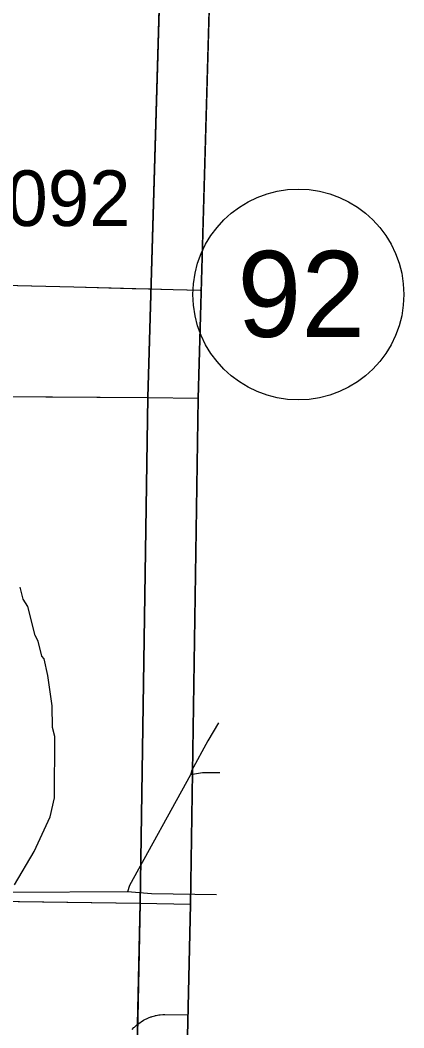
# Model space of a CAD drawing. Extents: x -132.8 to -73.3, y -60 to -26.
# Drawn here: x -86.474 to -85.715, y -53.418 to -51.425 of the extents above; entities that cross this region are included whole.
import ezdxf

# ---------------------------------------------------------------- set-up
doc = ezdxf.new("R2010")
doc.units = 0
for name, color, linetype in [('tdCoClipBndry', 7, 'Continuous'), ('tdCoCoBndry', 7, 'Continuous'), ('tdCoCoBndryPart', 7, 'Continuous'), ('tdCoHydroRiver', 7, 'Continuous'), ('tdCoPriCL', 7, 'Continuous'), ('tdCoPrimary', 7, 'Continuous'), ('tdCoPriNonDiv', 7, 'Continuous'), ('tdCoPriNonDivCL', 7, 'Continuous'), ('tdCoSecRteBand', 7, 'Continuous'), ('tdCoSectLine', 7, 'Continuous'), ('tdCoSectLinePart', 7, 'Continuous'), ('tdCoShieldStRte', 7, 'Continuous'), ('tdCoStrucPriMaintName', 7, 'Continuous'), ('tdCoTwpBndryShd', 7, 'Continuous')]:
    doc.layers.add(name, color=color, linetype=linetype)

msp = doc.modelspace()

# ---------------------------------------------------------------- linework, layer by layer
at = {"layer": 'tdCoClipBndry'}
msp.add_lwpolyline([(-85.7246, -34.3042), (-85.8518, -39.3105), (-85.8801, -41.2792), (-85.9018, -42.2789), (-85.908, -42.3117), (-85.95, -44.2727), (-85.9707, -45.2692), (-85.9836, -46.2708), (-86.0555, -49.2712), (-86.0681, -50.2676), (-86.1218, -52.1738), (-86.137, -53.174), (-86.1825, -55.1705), (-86.2204, -57.1749), (-86.2306, -57.2171), (-86.2512, -57.2452), (-86.2883, -57.2677), (-86.3227, -57.273), (-92.2767, -57.1319), (-95.2818, -57.0432), (-101.2395, -56.885), (-104.2146, -56.8258), (-105.2169, -56.7974), (-108.2085, -56.7373)], dxfattribs=at)
at = {"layer": 'tdCoCoBndry'}
for p, q in [((-86.2214, -52.1716), (-86.1952, -51.2693)), ((-86.1952, -51.2693), (-86.2214, -52.1716)), ((-86.2366, -53.1717), (-86.2214, -52.1716)), ((-86.2214, -52.1716), (-86.2366, -53.1717)), ((-86.2573, -54.1712), (-86.2366, -53.1717)), ((-86.2366, -53.1717), (-86.2573, -54.1712))]:
    msp.add_line(p, q, dxfattribs=at)
for points in [[(-86.3204, -57.173), (-86.3005, -56.1718), (-86.2824, -55.1684), (-86.2577, -54.1712), (-86.237, -53.1717), (-86.2218, -52.1716), (-86.1955, -51.2693), (-86.168, -50.2648), (-86.1554, -49.2694), (-86.1315, -48.2684), (-86.1105, -47.2669), (-86.0835, -46.2684), (-86.0706, -45.2675), (-86.05, -44.2706), (-86.0283, -43.2719), (-86.0073, -42.2767), (-86.0017, -42.2768), (-85.98, -41.2771), (-85.9639, -40.2849), (-85.9517, -39.3085), (-85.9274, -38.3066)], [(-86.0831, -46.2684), (-86.1101, -47.2669), (-86.1312, -48.2684), (-86.155, -49.2694), (-86.1676, -50.2648), (-86.1952, -51.2693), (-86.2214, -52.1716), (-86.2366, -53.1717), (-86.2573, -54.1712), (-86.282, -55.1684), (-86.3001, -56.1718), (-86.32, -57.173), (-87.3378, -57.146), (-88.3301, -57.1272), (-89.3185, -57.1023), (-90.3226, -57.0783), (-91.3222, -57.0535)], [(-86.0831, -46.2684), (-86.1101, -47.2669), (-86.1312, -48.2684), (-86.155, -49.2694), (-86.1676, -50.2648), (-86.1952, -51.2693), (-86.2214, -52.1716), (-86.2366, -53.1717), (-86.2573, -54.1712), (-86.282, -55.1684), (-86.3001, -56.1718), (-86.32, -57.173), (-86.2205, -57.1753), (-86.2204, -57.1749), (-86.1825, -55.1705), (-86.137, -53.174), (-86.1218, -52.1738), (-86.0681, -50.2676), (-86.0555, -49.2712), (-85.9836, -46.2708)]]:
    msp.add_lwpolyline(points, dxfattribs=at)
at = {"layer": 'tdCoCoBndryPart'}
msp.add_lwpolyline([(-86.2419, -53.4115), (-86.237, -53.1717), (-86.2218, -52.1716), (-86.1955, -51.2693), (-86.1825, -50.7933)], dxfattribs=at)
at = {"layer": 'tdCoHydroRiver'}
for points in [[(-86.4853, -53.135), (-86.4462, -53.0695), (-86.4149, -53.0007), (-86.4063, -52.963), (-86.4055, -52.8416), (-86.4099, -52.8241), (-86.4107, -52.7815), (-86.419, -52.7214), (-86.4263, -52.6881), (-86.4309, -52.6833), (-86.4382, -52.6532), (-86.4443, -52.642), (-86.459, -52.585), (-86.4682, -52.5706), (-86.4741, -52.5468)], [(-86.0817, -52.815), (-86.1027, -52.8506), (-86.1354, -52.9099), (-86.1371, -52.9177)], [(-86.1371, -52.9177), (-86.2581, -53.1363), (-86.2615, -53.1488)], [(-86.0795, -52.9137), (-86.1134, -52.9135), (-86.1371, -52.9177)], [(-86.2615, -53.1488), (-86.4904, -53.1507)], [(-86.2142, -53.1529), (-86.2615, -53.1488)], [(-86.0857, -53.1552), (-86.2142, -53.1529)]]:
    msp.add_lwpolyline(points, dxfattribs=at)
at = {"layer": 'tdCoPriCL'}
msp.add_lwpolyline([(-86.4792, -51.9503), (-86.368, -51.9527), (-86.2523, -51.9559), (-86.218, -51.9569), (-86.1717, -51.9582), (-86.1158, -51.9594)], dxfattribs=at)
at = {"layer": 'tdCoPrimary'}
msp.add_line((-86.2176, -51.9569), (-86.2172, -51.9569), dxfattribs=at)
msp.add_line((-86.2176, -51.9569), (-86.2172, -51.9569), dxfattribs=at)
for points in [[(-86.5353, -51.9483), (-86.4788, -51.9503), (-86.3676, -51.9527), (-86.252, -51.9559), (-86.2176, -51.9569)], [(-86.5353, -51.9483), (-86.4788, -51.9503), (-86.3676, -51.9527), (-86.252, -51.9559), (-86.2176, -51.9569)], [(-86.4788, -51.9503), (-86.3676, -51.9527), (-86.252, -51.9559), (-86.2176, -51.9569), (-86.2172, -51.9569), (-86.1713, -51.9582), (-86.1158, -51.9594)], [(-86.2172, -51.9569), (-86.1713, -51.9582), (-86.1158, -51.9594)], [(-86.2172, -51.9569), (-86.1713, -51.9582), (-86.1158, -51.9594)]]:
    msp.add_lwpolyline(points, dxfattribs=at)
at = {"layer": 'tdCoPriNonDiv'}
msp.add_lwpolyline([(-88.3369, -52.1372), (-87.9517, -52.1352), (-87.6464, -52.131), (-87.4324, -52.132), (-87.3944, -52.1301), (-87.3007, -52.119), (-87.2509, -52.1076), (-87.2205, -52.099), (-87.1608, -52.0773), (-87.007, -52.0132), (-86.9441, -51.988), (-86.9086, -51.9738), (-86.862, -51.9601), (-86.8166, -51.9507), (-86.7718, -51.9457), (-86.7617, -51.9451), (-86.7517, -51.9448), (-86.6141, -51.9461), (-86.4792, -51.9503), (-86.368, -51.9527), (-86.1717, -51.9582), (-86.1181, -51.9594)], dxfattribs=at)
at = {"layer": 'tdCoPriNonDivCL'}
for points in [[(-86.4792, -51.9503), (-86.368, -51.9527), (-86.2523, -51.9559), (-86.218, -51.9569)], [(-86.4792, -51.9503), (-86.368, -51.9527), (-86.2523, -51.9559), (-86.218, -51.9569)], [(-86.218, -51.9569), (-86.2176, -51.9569), (-86.1717, -51.9582), (-86.1158, -51.9594)], [(-86.218, -51.9569), (-86.2176, -51.9569), (-86.1717, -51.9582), (-86.1158, -51.9594)]]:
    msp.add_lwpolyline(points, dxfattribs=at)
at = {"layer": 'tdCoSecRteBand'}
msp.add_lwpolyline([(-86.2526, -53.4216), (-86.2489, -53.4177), (-86.248, -53.4167), (-86.247, -53.4158), (-86.243, -53.4123), (-86.242, -53.4114), (-86.241, -53.4106), (-86.2367, -53.4074), (-86.2356, -53.4066), (-86.2345, -53.4059), (-86.2299, -53.4031), (-86.2288, -53.4024), (-86.2276, -53.4018), (-86.2228, -53.3995), (-86.2216, -53.3989), (-86.2203, -53.3984), (-86.2154, -53.3965), (-86.2141, -53.396), (-86.2128, -53.3956), (-86.2077, -53.3941), (-86.2064, -53.3938), (-86.2051, -53.3935), (-86.1999, -53.3925), (-86.1986, -53.3922), (-86.1972, -53.3921), (-86.1919, -53.3916), (-86.1901, -53.3914), (-86.1882, -53.3914), (-86.142, -53.3925)], dxfattribs=at)
at = {"layer": 'tdCoSectLine'}
for points in [[(-86.2218, -52.1716), (-86.1955, -51.2693)], [(-87.2294, -52.1647), (-86.2218, -52.1716)], [(-86.237, -53.1717), (-86.2218, -52.1716)], [(-86.2218, -52.1716), (-86.1218, -52.1731)], [(-87.2513, -53.1577), (-86.237, -53.1717)], [(-86.2577, -54.1712), (-86.237, -53.1717)], [(-86.237, -53.1717), (-86.137, -53.1735)]]:
    msp.add_lwpolyline(points, dxfattribs=at)
at = {"layer": 'tdCoSectLinePart'}
for points in [[(-86.2218, -52.1716), (-86.1955, -51.2693)], [(-86.6938, -52.1684), (-86.2218, -52.1716)], [(-86.237, -53.1717), (-86.2218, -52.1716)], [(-86.2218, -52.1716), (-86.1218, -52.1731)], [(-86.7139, -53.1651), (-86.237, -53.1717)], [(-86.2419, -53.4115), (-86.237, -53.1717)], [(-86.237, -53.1717), (-86.137, -53.1735)]]:
    msp.add_lwpolyline(points, dxfattribs=at)
at = {"layer": 'tdCoShieldStRte'}
msp.add_circle((-85.9239, -51.9678), 0.2085, dxfattribs=at)
at = {"layer": 'tdCoTwpBndryShd'}
msp.add_lwpolyline([(-85.9274, -38.3066), (-85.9517, -39.3085), (-85.9639, -40.2849), (-85.98, -41.2771), (-86.0017, -42.2768), (-86.0073, -42.2767), (-86.0283, -43.2719), (-86.05, -44.2706), (-86.0706, -45.2675), (-86.0835, -46.2684), (-86.1105, -47.2669), (-86.1315, -48.2684), (-86.1554, -49.2694), (-86.168, -50.2648), (-86.1955, -51.2693), (-86.2218, -52.1716), (-86.237, -53.1717), (-86.2577, -54.1712), (-86.2824, -55.1684), (-86.3005, -56.1718), (-86.3204, -57.173)], dxfattribs=at)

# ---------------------------------------------------------------- texts
at = {"layer": 'tdCoShieldStRte'}
msp.add_text('92', height=0.17, dxfattribs=at).set_placement((-86.0445, -52.0517))
at = {"layer": 'tdCoStrucPriMaintName'}
msp.add_text('78412S092', height=0.11, dxfattribs=at).set_placement((-87.0083, -51.8324))
msp.add_text('78412S092', height=0.11, dxfattribs=at).set_placement((-87.0083, -51.8324))
msp.add_text('78412S092', height=0.11, dxfattribs=at).set_placement((-87.0083, -51.8324))

doc.saveas('drawing.dxf')
